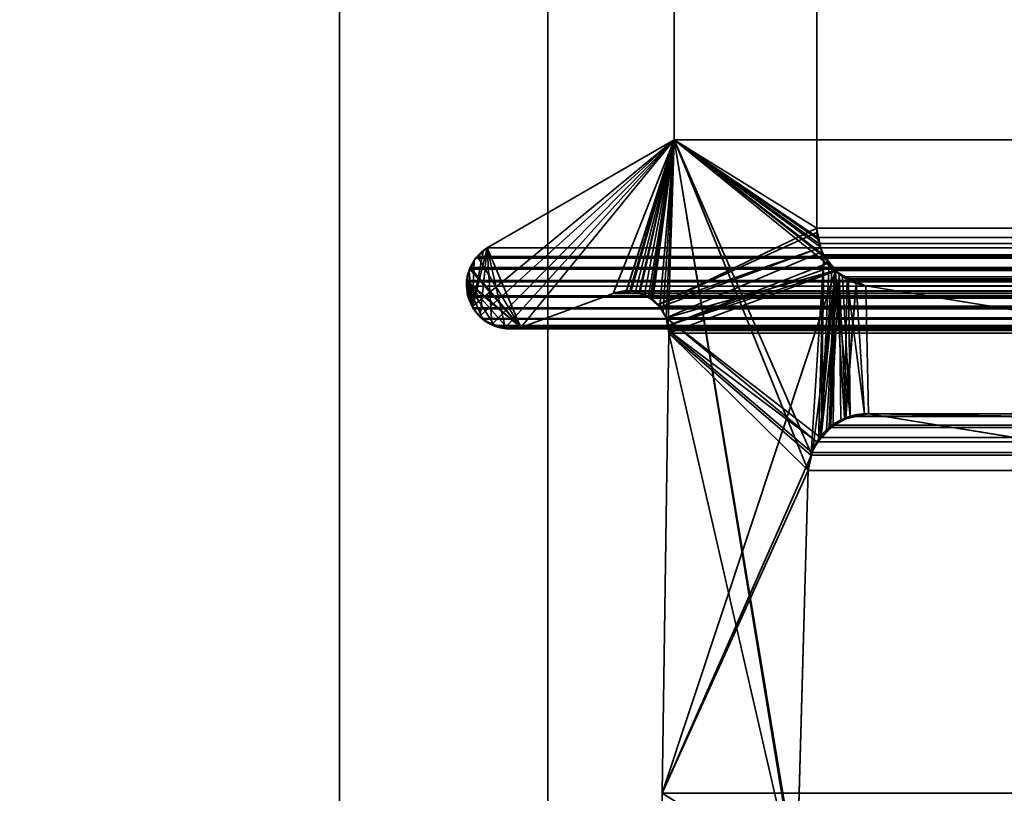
# Model space of a CAD drawing. Header units: millimetres. Extents: x -603 to 3703, y -120 to 249.
# Tile 389 of 656: x 1008.7 to 1015.79, y 2.65 to 8.22. Entities that reach past the tile are written whole.
import ezdxf

# ---------------------------------------------------------------- set-up
doc = ezdxf.new("R2010")
doc.units = ezdxf.units.MM
doc.layers.add('152', color=7, linetype='Continuous', true_color=0xffffff)

# ---------------------------------------------------------------- blocks, each defined once
blk = doc.blocks.new('UG_SURFACE_002')
at = {"layer": '152', "color": 252, "linetype": 'Continuous', "lineweight": 35}
for points in [[(2177.5, -30, 2213.0001), (2177.5, 229.8, 2213.0001), (822.5, 229.8, 2213.0001), (822.5, -30, 2213.0001)], [(972.5, -30, 2063), (972.5, 229.8, 2063), (2027.4999, 229.8, 2063), (2027.4999, -30, 2063)]]:
    blk.add_3dface(points, dxfattribs=at)
blk = doc.blocks.new('UG_SURFACE_147')
at = {"layer": '152', "color": 7, "linetype": 'Continuous', "lineweight": 35}
for points in [[(1014.4385, 11.8663, -7), (1014.4385, 6.7187, -7), (1013.4112, 7.3541, -7), (1013.4112, 11.6334, -7)], [(1014.4385, 6.7187, 2019.0616), (1014.4385, 11.8663, 2019.0616), (1013.4112, 11.6334, 2020.0887), (1013.4112, 7.3541, 2020.0887)], [(1014.4385, 6.7187, -7), (1014.4385, 11.8663, -7), (1014.4385, 11.8663, 2019.0616), (1014.4385, 6.7187, 2019.0616)], [(1013.4112, 7.3541, 2020.0887), (1013.4112, 11.6334, 2020.0887), (1013.4112, 11.6334, -7), (1013.4112, 7.3541, -7)], [(1011.9569, 6.1528, 2021.543), (1013.4112, 7.3541, 2020.0887), (1012.0647, 6.5775, 2021.4353), (1012.0343, 6.5488, 2021.4658)], [(1013.4112, 7.3541, 2020.0887), (1011.9569, 6.1528, 2021.543), (1011.9623, 6.1404, 2021.5378), (1012.014, 6.0866, 2021.486)], [(1013.4112, 7.3541, 2020.0887), (1012.014, 6.0866, 2021.486), (1012.0521, 6.0471, 2021.4479), (1012.0962, 6.0239, 2021.4038)], [(1012.0647, 6.5775, 2021.4353), (1013.4112, 7.3541, 2020.0887), (1013.4112, 7.3541, -7), (1012.0647, 6.5775, -7)], [(1012.0647, 6.5775, -7), (1013.4112, 7.3541, -7), (1012.9709, 6.2483, -7), (1012.3068, 6.0016, -7)], [(1013.4112, 7.3541, 2020.0887), (1012.0962, 6.0239, 2021.4038), (1012.1167, 6.0132, 2021.3833), (1012.1973, 6.0054, 2021.3027)], [(1013.4112, 7.3541, 2020.0887), (1012.1973, 6.0054, 2021.3027), (1012.285, 5.9969, 2021.215), (1012.3068, 6.0016, 2021.1933)], [(1012.3068, 6.0016, 2021.1933), (1012.9709, 6.2483, 2020.529), (1013.4112, 7.3541, 2020.0887)], [(1013.0658, 6.2625, -7), (1012.9709, 6.2483, -7), (1013.4112, 7.3541, -7)], [(1013.4112, 7.3541, 2020.0887), (1012.9709, 6.2483, 2020.529), (1013.0656, 6.2561, 2020.4344)], [(1013.0656, 6.2561, 2020.4344), (1013.1314, 6.2615, 2020.3686), (1013.4112, 7.3541, 2020.0887)], [(1013.4112, 7.3541, -7), (1013.0924, 6.2665, -7), (1013.0658, 6.2625, -7)], [(1013.1629, 6.2488, -7), (1013.0924, 6.2665, -7), (1013.4112, 7.3541, -7)], [(1013.4112, 7.3541, 2020.0887), (1013.1314, 6.2615, 2020.3686), (1013.1625, 6.2472, 2020.3376)], [(1013.1625, 6.2472, 2020.3376), (1013.25, 6.2071, 2020.2501), (1013.4112, 7.3541, 2020.0887)], [(1013.4112, 7.3541, -7), (1013.1983, 6.2399, -7), (1013.1629, 6.2488, -7)], [(1013.2468, 6.2043, -7), (1013.1983, 6.2399, -7), (1013.4112, 7.3541, -7)], [(1013.4112, 7.3541, -7), (1014.4385, 6.7187, -7), (1013.2962, 6.1678, -7), (1013.2468, 6.2043, -7)], [(1013.25, 6.2071, 2020.2501), (1013.2583, 6.2033, 2020.2415), (1013.4112, 7.3541, 2020.0887)], [(1013.4112, 7.3541, 2020.0887), (1013.2583, 6.2033, 2020.2415), (1013.3085, 6.1456, 2020.1914)], [(1013.3085, 6.1456, 2020.1914), (1013.3319, 6.1188, 2020.1681), (1013.4112, 7.3541, 2020.0887)], [(1013.4112, 7.3541, 2020.0887), (1013.3319, 6.1188, 2020.1681), (1013.3535, 6.0731, 2020.1464)], [(1013.3535, 6.0731, 2020.1464), (1013.3679, 6.0177, 2020.1321), (1013.4112, 7.3541, 2020.0887)], [(1014.3118, 1.8784, 2019.1882), (1013.4112, 7.3541, 2020.0887), (1013.3679, 6.0177, 2020.1321), (1013.3716, 5.9608, 2020.1285)], [(1013.4112, 7.3541, 2020.0887), (1014.4463, 6.638, 2019.0537), (1014.4414, 6.6882, 2019.0587), (1014.4385, 6.7187, 2019.0616)], [(1013.4112, 7.3541, 2020.0887), (1014.3995, 5.0942, 2019.1004), (1014.49, 6.5167, 2019.0098), (1014.4665, 6.5817, 2019.0334)], [(1013.4112, 7.3541, 2020.0887), (1014.2989, 1.9593, 2019.201), (1014.2951, 2.0412, 2019.2049)], [(1014.4665, 6.5817, 2019.0334), (1014.4463, 6.638, 2019.0537), (1013.4112, 7.3541, 2020.0887)], [(1013.4112, 7.3541, 2020.0887), (1014.3118, 1.8784, 2019.1882), (1014.2989, 1.9593, 2019.201)], [(1014.2951, 2.0412, 2019.2049), (1014.3776, 4.9715, 2019.1224), (1013.4112, 7.3541, 2020.0887)], [(1014.3776, 4.9715, 2019.1224), (1014.3987, 5.0895, 2019.1014), (1014.3995, 5.0942, 2019.1004), (1013.4112, 7.3541, 2020.0887)], [(1013.2962, 6.1678, -7), (1014.4385, 6.7187, -7), (1014.4447, 6.689, -7)], [(1014.4447, 6.689, -7), (1014.4677, 6.5798, -7), (1013.2962, 6.1678, -7)], [(1014.4385, 6.7187, -7), (1014.4385, 6.7187, 2019.0616), (1014.4414, 6.6882, 2019.0587)], [(1014.4414, 6.6882, 2019.0587), (1014.4447, 6.689, -7), (1014.4385, 6.7187, -7)], [(1014.4447, 6.689, -7), (1014.4414, 6.6882, 2019.0587), (1014.4463, 6.638, 2019.0537)], [(1014.4447, 6.689, -7), (1014.4463, 6.638, 2019.0537), (1014.4665, 6.5817, 2019.0334)], [(1014.4665, 6.5817, 2019.0334), (1014.4677, 6.5798, -7), (1014.4447, 6.689, -7)], [(1012.0357, 6.55, -7), (1011.9611, 6.1543, -7), (1011.9349, 6.4049, -7), (1011.9691, 6.4856, -7)], [(1011.9569, 6.1528, 2021.543), (1012.0343, 6.5488, 2021.4658), (1011.9706, 6.4886, 2021.5294), (1011.9691, 6.4854, 2021.5309)], [(1012.0647, 6.5775, -7), (1012.0143, 6.0843, -7), (1011.9809, 6.1139, -7), (1011.9611, 6.1543, -7)], [(1012.0357, 6.55, -7), (1012.0647, 6.5775, -7), (1011.9611, 6.1543, -7)], [(1011.9691, 6.4856, -7), (1011.97, 6.4877, -7), (1012.0357, 6.55, -7)], [(1012.0343, 6.5488, 2021.4658), (1012.0357, 6.55, -7), (1011.97, 6.4877, -7)], [(1011.97, 6.4877, -7), (1011.9706, 6.4886, 2021.5294), (1012.0343, 6.5488, 2021.4658)], [(1012.0974, 6.0268, -7), (1012.0674, 6.0372, -7), (1012.0143, 6.0843, -7), (1012.0647, 6.5775, -7)], [(1012.0357, 6.55, -7), (1012.0343, 6.5488, 2021.4658), (1012.0647, 6.5775, 2021.4353)], [(1012.0647, 6.5775, 2021.4353), (1012.0647, 6.5775, -7), (1012.0357, 6.55, -7)], [(1012.0647, 6.5775, -7), (1012.1965, 5.995, -7), (1012.1896, 5.9946, -7), (1012.0974, 6.0268, -7)], [(1012.3068, 6.0016, -7), (1012.1965, 5.995, -7), (1012.0647, 6.5775, -7)], [(1013.308, 6.1482, -7), (1013.2962, 6.1678, -7), (1014.4677, 6.5798, -7)], [(1014.4677, 6.5798, -7), (1014.4743, 6.5488, -7), (1013.3535, 6.0731, -7), (1013.308, 6.1482, -7)], [(1013.3679, 6.0177, -7), (1013.3535, 6.0731, -7), (1014.4743, 6.5488, -7), (1014.5297, 6.471, -7)], [(1014.4743, 6.5488, -7), (1014.4665, 6.5817, 2019.0334), (1014.49, 6.5167, 2019.0098)], [(1014.4743, 6.5488, -7), (1014.4677, 6.5798, -7), (1014.4665, 6.5817, 2019.0334)], [(1014.4743, 6.5488, -7), (1014.49, 6.5167, 2019.0098), (1014.527, 6.4733, 2018.9731)], [(1014.527, 6.4733, 2018.9731), (1014.5297, 6.471, -7), (1014.4743, 6.5488, -7)], [(1011.9349, 6.4049, -7), (1011.9321, 6.405, 2021.5678), (1011.9691, 6.4854, 2021.5309)], [(1011.9691, 6.4854, 2021.5309), (1011.9321, 6.405, 2021.5678), (1011.9569, 6.1528, 2021.543)], [(1011.9691, 6.4854, 2021.5309), (1011.9691, 6.4856, -7), (1011.9349, 6.4049, -7)], [(1011.9691, 6.4856, -7), (1011.9691, 6.4854, 2021.5309), (1011.9706, 6.4886, 2021.5294)], [(1011.9706, 6.4886, 2021.5294), (1011.97, 6.4877, -7), (1011.9691, 6.4856, -7)], [(1014.5297, 6.471, -7), (1014.5499, 6.4428, -7), (1013.3679, 6.0177, -7)], [(1014.49, 6.5167, 2019.0098), (1014.3995, 5.0942, 2019.1004), (1014.451, 5.1885, 2019.0489)], [(1014.451, 5.1885, 2019.0489), (1014.4695, 5.2222, 2019.0306), (1014.49, 6.5167, 2019.0098)], [(1014.527, 6.4733, 2018.9731), (1014.49, 6.5167, 2019.0098), (1014.4695, 5.2222, 2019.0306)], [(1014.4695, 5.2222, 2019.0306), (1014.5493, 6.447, 2018.9507), (1014.527, 6.4733, 2018.9731)], [(1014.5297, 6.471, -7), (1014.527, 6.4733, 2018.9731), (1014.5493, 6.447, 2018.9507)], [(1014.5493, 6.447, 2018.9507), (1014.5499, 6.4428, -7), (1014.5297, 6.471, -7)], [(1011.9569, 6.1528, 2021.543), (1011.9321, 6.405, 2021.5678), (1011.9243, 6.388, 2021.5757), (1011.9168, 6.3218, 2021.5833)], [(1011.9202, 6.3223, -7), (1011.9168, 6.3218, 2021.5833), (1011.9243, 6.388, 2021.5757)], [(1011.9202, 6.3223, -7), (1011.9203, 6.3707, -7), (1011.9349, 6.4049, -7), (1011.9611, 6.1543, -7)], [(1011.9243, 6.388, 2021.5757), (1011.9203, 6.3707, -7), (1011.9202, 6.3223, -7)], [(1011.9203, 6.3707, -7), (1011.9243, 6.388, 2021.5757), (1011.9321, 6.405, 2021.5678)], [(1011.9321, 6.405, 2021.5678), (1011.9349, 6.4049, -7), (1011.9203, 6.3707, -7)], [(1013.325, 2.6459, -7), (1014.5733, 6.4097, -7), (1014.4109, 5.1239, -7), (1014.4031, 5.0887, -7)], [(1014.5733, 6.4097, -7), (1013.325, 2.6459, -7), (1013.3716, 5.9608, -7)], [(1014.5499, 6.4428, -7), (1014.5733, 6.4097, -7), (1013.3679, 6.0177, -7)], [(1013.3716, 5.9608, -7), (1013.3679, 6.0177, -7), (1014.5733, 6.4097, -7)], [(1014.4548, 5.1872, -7), (1014.4109, 5.1239, -7), (1014.5733, 6.4097, -7)], [(1014.5733, 6.4097, -7), (1014.5096, 5.2657, -7), (1014.4548, 5.1872, -7)], [(1014.4695, 5.2222, 2019.0306), (1014.6012, 6.386, 2018.8987), (1014.5493, 6.447, 2018.9507)], [(1014.6012, 6.386, 2018.8987), (1014.4695, 5.2222, 2019.0306), (1014.538, 5.2773, 2018.9619)], [(1014.5366, 5.2832, -7), (1014.5096, 5.2657, -7), (1014.5733, 6.4097, -7)], [(1014.5733, 6.4097, -7), (1014.639, 5.3495, -7), (1014.5366, 5.2832, -7)], [(1014.538, 5.2773, 2018.9619), (1014.6133, 5.3379, 2018.8868), (1014.6012, 6.386, 2018.8987)], [(1014.5499, 6.4428, -7), (1014.5493, 6.447, 2018.9507), (1014.6012, 6.386, 2018.8987)], [(1014.6012, 6.386, 2018.8987), (1014.5733, 6.4097, -7), (1014.5499, 6.4428, -7)], [(1014.639, 5.3495, -7), (1014.5733, 6.4097, -7), (1014.657, 6.3596, -7)], [(1014.5733, 6.4097, -7), (1014.6012, 6.386, 2018.8987), (1014.6548, 6.3626, 2018.8453)], [(1014.6548, 6.3626, 2018.8453), (1014.657, 6.3596, -7), (1014.5733, 6.4097, -7)], [(1014.6012, 6.386, 2018.8987), (1014.6133, 5.3379, 2018.8868), (1014.6483, 5.3455, 2018.8518)], [(1014.6483, 5.3455, 2018.8518), (1014.7823, 5.3748, 2018.7178), (1014.6548, 6.3626, 2018.8453), (1014.6012, 6.386, 2018.8987)], [(1011.9234, 6.2316, 2021.5766), (1011.9141, 6.2992, 2021.5857), (1011.9202, 6.3223, -7)], [(1011.9141, 6.2992, 2021.5857), (1011.9168, 6.3218, 2021.5833), (1011.9202, 6.3223, -7)], [(1011.9168, 6.3218, 2021.5833), (1011.9141, 6.2992, 2021.5857), (1011.9234, 6.2316, 2021.5766), (1011.9569, 6.1528, 2021.543)], [(1011.9202, 6.3223, -7), (1011.92, 6.2475, -7), (1011.9234, 6.2316, 2021.5766)], [(1011.9611, 6.1543, -7), (1011.9234, 6.2316, -7), (1011.92, 6.2475, -7), (1011.9202, 6.3223, -7)], [(1014.657, 6.3596, -7), (1014.7237, 6.3197, -7), (1014.639, 5.3495, -7)], [(1014.6478, 5.3511, -7), (1014.639, 5.3495, -7), (1014.7237, 6.3197, -7)], [(1014.7825, 5.3758, -7), (1014.6478, 5.3511, -7), (1014.7237, 6.3197, -7)], [(1014.7823, 5.3748, 2018.7178), (1014.8108, 5.381, 2018.6892), (1014.7921, 6.3024, 2018.708), (1014.6548, 6.3626, 2018.8453)], [(1014.657, 6.3596, -7), (1014.6548, 6.3626, 2018.8453), (1014.7921, 6.3024, 2018.708)], [(1014.7921, 6.3024, 2018.708), (1014.7237, 6.3197, -7), (1014.657, 6.3596, -7)], [(1014.7237, 6.3197, -7), (1014.7921, 6.3024, -7), (1014.8108, 5.381, -7), (1014.7825, 5.3758, -7)], [(1014.7921, 6.3024, 2018.708), (1014.7921, 6.3024, -7), (1014.7237, 6.3197, -7)], [(1011.92, 6.2475, -7), (1011.9234, 6.2316, -7), (1011.9234, 6.2316, 2021.5766)], [(1012.9709, 6.2483, 2020.529), (1012.3068, 6.0016, 2021.1933), (1012.3068, 6.0016, -7), (1012.9709, 6.2483, -7)], [(1012.9709, 6.2483, -7), (1013.0658, 6.2625, -7), (1013.0656, 6.2561, 2020.4344)], [(1013.0656, 6.2561, 2020.4344), (1012.9709, 6.2483, 2020.529), (1012.9709, 6.2483, -7)], [(1013.1314, 6.2615, 2020.3686), (1013.0656, 6.2561, 2020.4344), (1013.0658, 6.2625, -7)], [(1013.1314, 6.2615, 2020.3686), (1013.0658, 6.2625, -7), (1013.0924, 6.2665, -7)], [(1013.0924, 6.2665, -7), (1013.1629, 6.2488, -7), (1013.1625, 6.2472, 2020.3376)], [(1013.1625, 6.2472, 2020.3376), (1013.1314, 6.2615, 2020.3686), (1013.0924, 6.2665, -7)], [(1013.1625, 6.2472, 2020.3376), (1013.1629, 6.2488, -7), (1013.1983, 6.2399, -7)], [(1013.25, 6.2071, 2020.2501), (1013.1625, 6.2472, 2020.3376), (1013.1983, 6.2399, -7)], [(1023.9148, 3.8982, -7), (1014.8108, 5.381, -7), (1014.7921, 6.3024, -7), (1021.0108, 5.2872, -7)], [(1021.0108, 5.2872, 2012.4891), (1014.7921, 6.3024, 2018.708), (1014.8108, 5.381, 2018.6892)], [(1021.0108, 5.2872, -7), (1014.7921, 6.3024, -7), (1014.7921, 6.3024, 2018.708), (1021.0108, 5.2872, 2012.4891)], [(1011.9234, 6.2316, -7), (1011.9611, 6.1543, -7), (1011.9569, 6.1528, 2021.543)], [(1011.9569, 6.1528, 2021.543), (1011.9234, 6.2316, 2021.5766), (1011.9234, 6.2316, -7)], [(1013.1983, 6.2399, -7), (1013.2468, 6.2043, -7), (1013.25, 6.2071, 2020.2501)], [(1013.2583, 6.2033, 2020.2415), (1013.25, 6.2071, 2020.2501), (1013.2468, 6.2043, -7)], [(1013.2468, 6.2043, -7), (1013.2962, 6.1678, -7), (1013.3085, 6.1456, 2020.1914)], [(1013.3085, 6.1456, 2020.1914), (1013.2583, 6.2033, 2020.2415), (1013.2468, 6.2043, -7)], [(1011.9623, 6.1404, 2021.5378), (1011.9569, 6.1528, 2021.543), (1011.9611, 6.1543, -7)], [(1011.9611, 6.1543, -7), (1011.9809, 6.1139, -7), (1011.9623, 6.1404, 2021.5378)], [(1012.014, 6.0866, 2021.486), (1011.9623, 6.1404, 2021.5378), (1011.9809, 6.1139, -7)], [(1011.9809, 6.1139, -7), (1012.0143, 6.0843, -7), (1012.014, 6.0866, 2021.486)], [(1013.2962, 6.1678, -7), (1013.308, 6.1482, -7), (1013.3085, 6.1456, 2020.1914)], [(1013.308, 6.1482, -7), (1013.3535, 6.0731, -7), (1013.3535, 6.0731, 2020.1464)], [(1013.3535, 6.0731, 2020.1464), (1013.3319, 6.1188, 2020.1681), (1013.308, 6.1482, -7)], [(1013.3319, 6.1188, 2020.1681), (1013.3085, 6.1456, 2020.1914), (1013.308, 6.1482, -7)], [(1012.0521, 6.0471, 2021.4479), (1012.014, 6.0866, 2021.486), (1012.0143, 6.0843, -7)], [(1012.0143, 6.0843, -7), (1012.0674, 6.0372, -7), (1012.0521, 6.0471, 2021.4479)], [(1012.0962, 6.0239, 2021.4038), (1012.0521, 6.0471, 2021.4479), (1012.0674, 6.0372, -7)], [(1012.0674, 6.0372, -7), (1012.0974, 6.0268, -7), (1012.0962, 6.0239, 2021.4038)], [(1013.3535, 6.0731, -7), (1013.3679, 6.0177, -7), (1013.3716, 5.9608, 2020.1285)], [(1013.3716, 5.9608, 2020.1285), (1013.3679, 6.0177, 2020.1321), (1013.3535, 6.0731, -7)], [(1013.3679, 6.0177, 2020.1321), (1013.3535, 6.0731, 2020.1464), (1013.3535, 6.0731, -7)], [(1012.1167, 6.0132, 2021.3833), (1012.0962, 6.0239, 2021.4038), (1012.0974, 6.0268, -7)], [(1012.0974, 6.0268, -7), (1012.1896, 5.9946, -7), (1012.1973, 6.0054, 2021.3027)], [(1012.1973, 6.0054, 2021.3027), (1012.1167, 6.0132, 2021.3833), (1012.0974, 6.0268, -7)], [(1012.1896, 5.9946, -7), (1012.1965, 5.995, -7), (1012.1973, 6.0054, 2021.3027)], [(1012.285, 5.9969, 2021.215), (1012.1973, 6.0054, 2021.3027), (1012.1965, 5.995, -7)], [(1012.1965, 5.995, -7), (1012.3068, 6.0016, -7), (1012.3068, 6.0016, 2021.1933)], [(1012.3068, 6.0016, 2021.1933), (1012.285, 5.9969, 2021.215), (1012.1965, 5.995, -7)], [(1013.325, 2.6459, 2020.175), (1013.3716, 5.9608, 2020.1285), (1013.3716, 5.9608, -7), (1013.325, 2.6459, -7)], [(1013.3716, 5.9608, 2020.1285), (1013.325, 2.6459, 2020.175), (1013.3259, 2.4847, 2020.174), (1014.3118, 1.8784, 2019.1882)], [(1013.3679, 6.0177, -7), (1013.3716, 5.9608, -7), (1013.3716, 5.9608, 2020.1285)], [(1014.5366, 5.2832, -7), (1014.639, 5.3495, -7), (1014.6483, 5.3455, 2018.8518)], [(1014.6483, 5.3455, 2018.8518), (1014.6133, 5.3379, 2018.8868), (1014.5366, 5.2832, -7)], [(1014.6133, 5.3379, 2018.8868), (1014.538, 5.2773, 2018.9619), (1014.5366, 5.2832, -7)], [(1014.639, 5.3495, -7), (1014.6478, 5.3511, -7), (1014.6483, 5.3455, 2018.8518)], [(1014.6478, 5.3511, -7), (1014.7825, 5.3758, -7), (1014.7823, 5.3748, 2018.7178)], [(1014.7823, 5.3748, 2018.7178), (1014.6483, 5.3455, 2018.8518), (1014.6478, 5.3511, -7)], [(1014.8108, 5.381, 2018.6892), (1014.7823, 5.3748, 2018.7178), (1014.7825, 5.3758, -7)], [(1014.7825, 5.3758, -7), (1014.8108, 5.381, -7), (1014.8108, 5.381, 2018.6892)], [(1014.8108, 5.381, 2018.6892), (1023.9148, 3.8982, 2009.5851), (1021.0447, 5.2832, 2012.4552), (1021.0108, 5.2872, 2012.4891)], [(1014.8108, 5.381, -7), (1023.9148, 3.8982, -7), (1023.9148, 3.8982, 2009.5851), (1014.8108, 5.381, 2018.6892)], [(1014.4548, 5.1872, -7), (1014.5096, 5.2657, -7), (1014.538, 5.2773, 2018.9619)], [(1014.538, 5.2773, 2018.9619), (1014.4695, 5.2222, 2019.0306), (1014.4548, 5.1872, -7)], [(1014.5096, 5.2657, -7), (1014.5366, 5.2832, -7), (1014.538, 5.2773, 2018.9619)], [(1014.451, 5.1885, 2019.0489), (1014.3995, 5.0942, 2019.1004), (1014.4109, 5.1239, -7)], [(1014.4109, 5.1239, -7), (1014.4548, 5.1872, -7), (1014.451, 5.1885, 2019.0489)], [(1014.4695, 5.2222, 2019.0306), (1014.451, 5.1885, 2019.0489), (1014.4548, 5.1872, -7)], [(1014.4031, 5.0887, -7), (1014.4109, 5.1239, -7), (1014.3995, 5.0942, 2019.1004)], [(1014.4031, 5.0887, -7), (1014.3776, 4.9715, -7), (1013.325, 2.6459, -7)], [(1014.3776, 4.9715, -7), (1014.4031, 5.0887, -7), (1014.3987, 5.0895, 2019.1014)], [(1014.3987, 5.0895, 2019.1014), (1014.3776, 4.9715, 2019.1224), (1014.3776, 4.9715, -7)], [(1014.3995, 5.0942, 2019.1004), (1014.3987, 5.0895, 2019.1014), (1014.4031, 5.0887, -7)], [(1014.3776, 4.9715, -7), (1014.2951, 2.0412, -7), (1013.3256, 2.4846, -7), (1013.325, 2.6459, -7)], [(1014.2951, 2.0412, -7), (1014.3776, 4.9715, -7), (1014.3776, 4.9715, 2019.1224), (1014.2951, 2.0412, 2019.2049)]]:
    blk.add_3dface(points, dxfattribs=at)
blk = doc.blocks.new('UG_SURFACE_148')
at = {"layer": '152', "color": 7, "linetype": 'Continuous', "lineweight": 35}
for points in [[(1013.4112, 7.3541, 2020.0887), (1013.4112, 11.6334, 2020.0887), (1014.4385, 11.8663, 2019.0616), (1014.4385, 6.7187, 2019.0616)], [(1014.4385, 6.7187, 2019.0616), (1014.4385, 11.8663, 2019.0616), (1985.5615, 11.8663, 2019.0616), (1985.5615, 6.7187, 2019.0616)], [(1986.5888, 7.3541, 2020.0887), (1986.5888, 11.6334, 2020.0887), (1013.4112, 11.6334, 2020.0887), (1013.4112, 7.3541, 2020.0887)], [(1012.0647, 6.5775, 2021.4353), (1013.4112, 7.3541, 2020.0887), (1012.9709, 6.2483, 2020.529), (1012.3068, 6.0016, 2021.1933)], [(1987.9353, 6.5775, 2021.4353), (1986.5888, 7.3541, 2020.0887), (1013.4112, 7.3541, 2020.0887), (1012.0647, 6.5775, 2021.4353)], [(1013.0657, 6.2609, 2020.4341), (1012.9709, 6.2483, 2020.529), (1013.4112, 7.3541, 2020.0887)], [(1013.4112, 7.3541, 2020.0887), (1013.1023, 6.2657, 2020.3977), (1013.0657, 6.2609, 2020.4341)], [(1013.1569, 6.2479, 2020.3431), (1013.1023, 6.2657, 2020.3977), (1013.4112, 7.3541, 2020.0887)], [(1013.4112, 7.3541, 2020.0887), (1013.2265, 6.2251, 2020.2734), (1013.1569, 6.2479, 2020.3431)], [(1013.2396, 6.2137, 2020.2603), (1013.2265, 6.2251, 2020.2734), (1013.4112, 7.3541, 2020.0887)], [(1013.4112, 7.3541, 2020.0887), (1013.3069, 6.1552, 2020.1931), (1013.3065, 6.1556, 2020.1936), (1013.2396, 6.2137, 2020.2603)], [(1013.4112, 7.3541, 2020.0887), (1014.5705, 6.4125, 2018.9295), (1013.3535, 6.0731, 2020.1464), (1013.3069, 6.1552, 2020.1931)], [(1013.4112, 7.3541, 2020.0887), (1014.4531, 6.6087, 2019.047), (1014.4871, 6.5255, 2019.0129)], [(1013.4112, 7.3541, 2020.0887), (1014.4385, 6.7187, 2019.0616), (1014.4473, 6.6515, 2019.0525)], [(1014.4871, 6.5255, 2019.0129), (1014.4925, 6.5122, 2019.0074), (1013.4112, 7.3541, 2020.0887)], [(1014.4473, 6.6515, 2019.0525), (1014.4531, 6.6087, 2019.047), (1013.4112, 7.3541, 2020.0887)], [(1014.4925, 6.5122, 2019.0074), (1014.5636, 6.4213, 2018.9364), (1014.5705, 6.4125, 2018.9295), (1013.4112, 7.3541, 2020.0887)], [(1014.4385, 6.7187, 2019.0616), (1985.5565, 6.6534, 2019.0566), (1985.5556, 6.6507, 2019.0556)], [(1014.4385, 6.7187, 2019.0616), (1985.5615, 6.7187, 2019.0616), (1985.5565, 6.6534, 2019.0566)], [(1985.5556, 6.6507, 2019.0556), (1014.4473, 6.6515, 2019.0525), (1014.4385, 6.7187, 2019.0616)], [(1014.4473, 6.6515, 2019.0525), (1985.5556, 6.6507, 2019.0556), (1985.527, 6.5518, 2019.027)], [(1014.4531, 6.6087, 2019.047), (1014.4473, 6.6515, 2019.0525), (1985.527, 6.5518, 2019.027)], [(1014.4531, 6.6087, 2019.047), (1985.527, 6.5518, 2019.027), (1985.512, 6.5272, 2019.012)], [(1985.512, 6.5272, 2019.012), (1014.4871, 6.5255, 2019.0129), (1014.4531, 6.6087, 2019.047)], [(1012.3068, 6.0016, 2021.1933), (1011.9947, 6.5146, 2021.5054), (1012.0647, 6.5775, 2021.4353)], [(1012.0647, 6.5775, 2021.4353), (1011.9947, 6.5146, 2021.5054), (1988.0043, 6.5123, 2021.5044)], [(1988.0043, 6.5123, 2021.5044), (1987.9353, 6.5775, 2021.4353), (1012.0647, 6.5775, 2021.4353)], [(1014.4925, 6.5122, 2019.0074), (1014.4871, 6.5255, 2019.0129), (1985.512, 6.5272, 2019.012)], [(1014.4925, 6.5122, 2019.0074), (1985.512, 6.5272, 2019.012), (1985.4639, 6.449, 2018.9638)], [(1011.9424, 6.4347, 2021.5576), (1011.9799, 6.5013, 2021.5201), (1011.9947, 6.5146, 2021.5054), (1012.3068, 6.0016, 2021.1933)], [(1011.9799, 6.5013, 2021.5201), (1011.9424, 6.4347, 2021.5576), (1988.0571, 6.4344, 2021.5571)], [(1011.9947, 6.5146, 2021.5054), (1011.9799, 6.5013, 2021.5201), (1988.0294, 6.4886, 2021.5294)], [(1011.9799, 6.5013, 2021.5201), (1988.0571, 6.4344, 2021.5571), (1988.0294, 6.4886, 2021.5294)], [(1988.0294, 6.4886, 2021.5294), (1988.0043, 6.5123, 2021.5044), (1011.9947, 6.5146, 2021.5054)], [(1014.4925, 6.5122, 2019.0074), (1985.4639, 6.449, 2018.9638), (1985.4354, 6.4249, 2018.9354)], [(1985.4354, 6.4249, 2018.9354), (1014.5636, 6.4213, 2018.9364), (1014.4925, 6.5122, 2019.0074)], [(1011.9158, 6.3416, 2021.5843), (1011.9354, 6.4222, 2021.5647), (1011.9365, 6.4244, 2021.5633), (1012.3068, 6.0016, 2021.1933)], [(1011.9354, 6.4222, 2021.5647), (1011.9158, 6.3416, 2021.5843), (1988.084, 6.331, 2021.584)], [(1011.9365, 6.4244, 2021.5633), (1011.9354, 6.4222, 2021.5647), (1988.068, 6.4131, 2021.5681)], [(1011.9354, 6.4222, 2021.5647), (1988.084, 6.331, 2021.584), (1988.068, 6.4131, 2021.5681)], [(1012.3068, 6.0016, 2021.1933), (1011.9365, 6.4244, 2021.5633), (1011.9424, 6.4347, 2021.5576)], [(1011.9424, 6.4347, 2021.5576), (1011.9365, 6.4244, 2021.5633), (1988.0626, 6.4236, 2021.5626)], [(1988.068, 6.4131, 2021.5681), (1988.0626, 6.4236, 2021.5626), (1011.9365, 6.4244, 2021.5633)], [(1988.0626, 6.4236, 2021.5626), (1988.0571, 6.4344, 2021.5571), (1011.9424, 6.4347, 2021.5576)], [(1013.3535, 6.0731, 2020.1464), (1014.5705, 6.4125, 2018.9295), (1014.528, 5.2822, 2018.9719), (1014.4651, 5.2089, 2019.0349)], [(1014.5571, 5.2979, 2018.9428), (1014.528, 5.2822, 2018.9719), (1014.5705, 6.4125, 2018.9295)], [(1014.5705, 6.4125, 2018.9295), (1014.6782, 5.3634, 2018.8217), (1014.6747, 5.3615, 2018.8253), (1014.5571, 5.2979, 2018.9428)], [(1014.5705, 6.4125, 2018.9295), (1014.5636, 6.4213, 2018.9364), (1985.4354, 6.4249, 2018.9354)], [(1014.625, 6.3688, 2018.8751), (1014.5705, 6.4125, 2018.9295), (1985.4354, 6.4249, 2018.9354)], [(1014.6782, 5.3634, 2018.8217), (1014.5705, 6.4125, 2018.9295), (1014.625, 6.3688, 2018.8751)], [(1014.625, 6.3688, 2018.8751), (1985.4354, 6.4249, 2018.9354), (1985.3528, 6.3547, 2018.8527)], [(1011.9276, 6.2218, 2021.5724), (1011.9234, 6.2316, 2021.5766), (1011.9141, 6.3011, 2021.5859), (1011.9154, 6.3315, 2021.5845)], [(1988.084, 6.331, 2021.584), (1011.9154, 6.3315, 2021.5845), (1011.9141, 6.3011, 2021.5859)], [(1988.084, 6.331, 2021.584), (1011.9141, 6.3011, 2021.5859), (1011.9234, 6.2316, 2021.5766)], [(1012.3068, 6.0016, 2021.1933), (1011.9154, 6.3315, 2021.5845), (1011.9158, 6.3416, 2021.5843)], [(1011.9158, 6.3416, 2021.5843), (1011.9154, 6.3315, 2021.5845), (1988.084, 6.331, 2021.584)], [(1011.9154, 6.3315, 2021.5845), (1011.9656, 6.1377, 2021.5344), (1011.9596, 6.1447, 2021.5404), (1011.9276, 6.2218, 2021.5724)], [(1011.9154, 6.3315, 2021.5845), (1012.207, 5.999, 2021.2929), (1012.1393, 6.0054, 2021.3606), (1012.116, 6.018, 2021.384)], [(1011.9154, 6.3315, 2021.5845), (1012.0314, 6.0638, 2021.4686), (1012.0267, 6.0664, 2021.4734), (1011.9656, 6.1377, 2021.5344)], [(1011.9154, 6.3315, 2021.5845), (1012.3068, 6.0016, 2021.1933), (1012.2631, 5.9938, 2021.2369), (1012.207, 5.999, 2021.2929)], [(1012.116, 6.018, 2021.384), (1012.0314, 6.0638, 2021.4686), (1011.9154, 6.3315, 2021.5845)], [(1011.9234, 6.2316, 2021.5766), (1988.0856, 6.3226, 2021.5857), (1988.084, 6.331, 2021.584)], [(1011.9234, 6.2316, 2021.5766), (1988.0766, 6.2316, 2021.5766), (1988.0856, 6.3226, 2021.5857)], [(1014.625, 6.3688, 2018.8751), (1985.3528, 6.3547, 2018.8527), (1985.3343, 6.3481, 2018.8344)], [(1985.3343, 6.3481, 2018.8344), (1014.6664, 6.3523, 2018.8336), (1014.625, 6.3688, 2018.8751)], [(1014.6782, 5.3634, 2018.8217), (1014.625, 6.3688, 2018.8751), (1014.6664, 6.3523, 2018.8336)], [(1014.6664, 6.3523, 2018.8336), (1985.3343, 6.3481, 2018.8344), (1985.2079, 6.3024, 2018.708)], [(1985.2079, 6.3024, 2018.708), (1014.7921, 6.3024, 2018.708), (1014.6664, 6.3523, 2018.8336)], [(1014.6664, 6.3523, 2018.8336), (1014.7921, 6.3024, 2018.708), (1014.8108, 5.381, 2018.6892), (1014.6782, 5.3634, 2018.8217)], [(1987.0291, 6.2483, 2020.529), (1987.6932, 6.0016, 2021.1933), (1012.3068, 6.0016, 2021.1933), (1012.9709, 6.2483, 2020.529)], [(1012.9709, 6.2483, 2020.529), (1013.0657, 6.2609, 2020.4341), (1986.9342, 6.2604, 2020.4341)], [(1986.9342, 6.2604, 2020.4341), (1987.0291, 6.2483, 2020.529), (1012.9709, 6.2483, 2020.529)], [(1986.8951, 6.2655, 2020.395), (1013.0657, 6.2609, 2020.4341), (1013.1023, 6.2657, 2020.3977)], [(1986.8951, 6.2655, 2020.395), (1986.9342, 6.2604, 2020.4341), (1013.0657, 6.2609, 2020.4341)], [(1013.1023, 6.2657, 2020.3977), (1986.8431, 6.248, 2020.3431), (1986.8951, 6.2655, 2020.395)], [(1013.1023, 6.2657, 2020.3977), (1013.1569, 6.2479, 2020.3431), (1986.8431, 6.248, 2020.3431)], [(1986.7715, 6.2239, 2020.2715), (1986.8431, 6.248, 2020.3431), (1013.1569, 6.2479, 2020.3431)], [(1986.7715, 6.2239, 2020.2715), (1013.1569, 6.2479, 2020.3431), (1013.2265, 6.2251, 2020.2734)], [(1021.0108, 5.2872, 2012.4891), (1014.7921, 6.3024, 2018.708), (1985.2079, 6.3024, 2018.708), (1978.9892, 5.2872, 2012.4891)], [(1023.9148, 3.8982, 2009.5851), (1014.8108, 5.381, 2018.6892), (1014.7921, 6.3024, 2018.708), (1021.0108, 5.2872, 2012.4891)], [(1011.9234, 6.2316, 2021.5766), (1011.9276, 6.2218, 2021.5724), (1988.0723, 6.222, 2021.5724)], [(1988.0723, 6.222, 2021.5724), (1988.0766, 6.2316, 2021.5766), (1011.9234, 6.2316, 2021.5766)], [(1988.0723, 6.222, 2021.5724), (1011.9276, 6.2218, 2021.5724), (1011.9596, 6.1447, 2021.5404)], [(1988.0723, 6.222, 2021.5724), (1011.9596, 6.1447, 2021.5404), (1011.9656, 6.1377, 2021.5344)], [(1011.9656, 6.1377, 2021.5344), (1988.0346, 6.1368, 2021.5347), (1988.0723, 6.222, 2021.5724)], [(1013.2265, 6.2251, 2020.2734), (1986.7603, 6.214, 2020.2603), (1986.7715, 6.2239, 2020.2715)], [(1013.2265, 6.2251, 2020.2734), (1013.2396, 6.2137, 2020.2603), (1986.7603, 6.214, 2020.2603)], [(1986.7603, 6.214, 2020.2603), (1013.2396, 6.2137, 2020.2603), (1013.3065, 6.1556, 2020.1936)], [(1013.3065, 6.1556, 2020.1936), (1986.6936, 6.1552, 2020.1936), (1986.7603, 6.214, 2020.2603)], [(1988.0346, 6.1368, 2021.5347), (1011.9656, 6.1377, 2021.5344), (1012.0267, 6.0664, 2021.4734)], [(1988.0327, 6.1326, 2021.5328), (1988.0346, 6.1368, 2021.5347), (1012.0267, 6.0664, 2021.4734)], [(1988.0327, 6.1326, 2021.5328), (1012.0267, 6.0664, 2021.4734), (1012.0314, 6.0638, 2021.4686)], [(1012.0314, 6.0638, 2021.4686), (1987.9681, 6.0644, 2021.4679), (1988.0327, 6.1326, 2021.5328)], [(1986.6917, 6.1535, 2020.1917), (1013.3065, 6.1556, 2020.1936), (1013.3069, 6.1552, 2020.1931)], [(1986.6917, 6.1535, 2020.1917), (1986.6936, 6.1552, 2020.1936), (1013.3065, 6.1556, 2020.1936)], [(1013.3069, 6.1552, 2020.1931), (1986.6465, 6.0731, 2020.1464), (1986.6917, 6.1535, 2020.1917)], [(1013.3069, 6.1552, 2020.1931), (1013.3535, 6.0731, 2020.1464), (1986.6465, 6.0731, 2020.1464)], [(1987.9593, 6.0552, 2021.4593), (1987.9681, 6.0644, 2021.4679), (1012.0314, 6.0638, 2021.4686)], [(1012.0314, 6.0638, 2021.4686), (1012.116, 6.018, 2021.384), (1987.8838, 6.0204, 2021.3838)], [(1987.8838, 6.0204, 2021.3838), (1987.9593, 6.0552, 2021.4593), (1012.0314, 6.0638, 2021.4686)], [(1014.4651, 5.2089, 2019.0349), (1014.4385, 5.178, 2019.0616), (1013.3535, 6.0731, 2020.1464)], [(1013.3715, 5.9802, 2020.1285), (1013.3535, 6.0731, 2020.1464), (1014.4385, 5.178, 2019.0616)], [(1986.6327, 6.0214, 2020.1328), (1013.3535, 6.0731, 2020.1464), (1013.3715, 5.9802, 2020.1285)], [(1986.6327, 6.0214, 2020.1328), (1986.6465, 6.0731, 2020.1464), (1013.3535, 6.0731, 2020.1464)], [(1987.8838, 6.0204, 2021.3838), (1012.116, 6.018, 2021.384), (1012.1393, 6.0054, 2021.3606)], [(1987.8387, 5.9996, 2021.3387), (1987.8838, 6.0204, 2021.3838), (1012.1393, 6.0054, 2021.3606)], [(1012.1393, 6.0054, 2021.3606), (1012.207, 5.999, 2021.2929), (1987.7932, 6.0002, 2021.2932)], [(1987.7932, 6.0002, 2021.2932), (1987.8387, 5.9996, 2021.3387), (1012.1393, 6.0054, 2021.3606)], [(1012.207, 5.999, 2021.2929), (1012.2631, 5.9938, 2021.2369), (1987.6932, 6.0016, 2021.1933)], [(1987.6932, 6.0016, 2021.1933), (1987.7932, 6.0002, 2021.2932), (1012.207, 5.999, 2021.2929)], [(1012.2631, 5.9938, 2021.2369), (1012.3068, 6.0016, 2021.1933), (1987.6932, 6.0016, 2021.1933)], [(1014.3776, 4.9715, 2019.1224), (1014.2951, 2.0412, 2019.2049), (1013.325, 2.6459, 2020.175), (1013.3716, 5.9608, 2020.1285)], [(1986.675, 2.6459, 2020.175), (1986.6284, 5.9608, 2020.1285), (1013.3716, 5.9608, 2020.1285), (1013.325, 2.6459, 2020.175)], [(1013.3715, 5.9802, 2020.1285), (1986.6284, 5.9608, 2020.1285), (1986.6327, 6.0214, 2020.1328)], [(1013.3715, 5.9802, 2020.1285), (1014.4385, 5.178, 2019.0616), (1014.4042, 5.1012, 2019.0959)], [(1014.4042, 5.1012, 2019.0959), (1014.3957, 5.0824, 2019.1042), (1013.3716, 5.9608, 2020.1285), (1013.3715, 5.9802, 2020.1285)], [(1013.3715, 5.9802, 2020.1285), (1013.3716, 5.9608, 2020.1285), (1986.6284, 5.9608, 2020.1285)], [(1013.3716, 5.9608, 2020.1285), (1014.3957, 5.0824, 2019.1042), (1014.3776, 4.9715, 2019.1224)], [(1014.5571, 5.2979, 2018.9428), (1014.6747, 5.3615, 2018.8253), (1985.3245, 5.3519, 2018.8246)], [(1985.3245, 5.3519, 2018.8246), (1985.3976, 5.3323, 2018.8975), (1014.5571, 5.2979, 2018.9428)], [(1985.3976, 5.3323, 2018.8975), (1985.4419, 5.297, 2018.9419), (1014.5571, 5.2979, 2018.9428)], [(1985.2164, 5.3809, 2018.7163), (1014.6747, 5.3615, 2018.8253), (1014.6782, 5.3634, 2018.8217)], [(1985.2164, 5.3809, 2018.7163), (1985.3245, 5.3519, 2018.8246), (1014.6747, 5.3615, 2018.8253)], [(1014.6782, 5.3634, 2018.8217), (1014.8108, 5.381, 2018.6892), (1985.1892, 5.381, 2018.6892)], [(1985.1892, 5.381, 2018.6892), (1985.2164, 5.3809, 2018.7163), (1014.6782, 5.3634, 2018.8217)], [(1014.8108, 5.381, 2018.6892), (1023.9148, 3.8982, 2009.5851), (1976.0852, 3.8982, 2009.5851), (1985.1892, 5.381, 2018.6892)], [(1985.5202, 5.2345, 2019.0203), (1014.4651, 5.2089, 2019.0349), (1014.528, 5.2822, 2018.9719)], [(1985.5202, 5.2345, 2019.0203), (1014.528, 5.2822, 2018.9719), (1014.5571, 5.2979, 2018.9428)], [(1014.5571, 5.2979, 2018.9428), (1985.4419, 5.297, 2018.9419), (1985.5202, 5.2345, 2019.0203)], [(1985.5615, 5.178, 2019.0616), (1014.4385, 5.178, 2019.0616), (1014.4651, 5.2089, 2019.0349)], [(1985.5202, 5.2345, 2019.0203), (1985.5366, 5.2122, 2019.0365), (1014.4651, 5.2089, 2019.0349)], [(1014.4651, 5.2089, 2019.0349), (1985.5366, 5.2122, 2019.0365), (1985.5615, 5.178, 2019.0616)], [(1985.5615, 5.178, 2019.0616), (1014.4042, 5.1012, 2019.0959), (1014.4385, 5.178, 2019.0616)], [(1985.5615, 5.178, 2019.0616), (1985.5958, 5.1012, 2019.0959), (1014.4042, 5.1012, 2019.0959)], [(1985.6043, 5.0824, 2019.1042), (1014.3776, 4.9715, 2019.1224), (1014.3957, 5.0824, 2019.1042)], [(1985.6043, 5.0824, 2019.1042), (1985.6224, 4.9715, 2019.1224), (1014.3776, 4.9715, 2019.1224)], [(1014.3957, 5.0824, 2019.1042), (1014.4042, 5.1012, 2019.0959), (1985.5958, 5.1012, 2019.0959), (1985.6043, 5.0824, 2019.1042)], [(1014.2951, 2.0412, 2019.2049), (1014.3776, 4.9715, 2019.1224), (1985.6224, 4.9715, 2019.1224), (1985.7049, 2.0412, 2019.2049)]]:
    blk.add_3dface(points, dxfattribs=at)
blk = doc.blocks.new('UG_SURFACE_152')
at = {"layer": '152', "color": 252, "linetype": 'Continuous', "lineweight": 35}
for points in [[(1011, 62.92, 2022.5), (1011, 62.92, -7), (1011, -46.92, -7), (1011, -46.92, 2022.5)], [(1011, 62.92, 2022.5), (1011, -46.92, 2022.5), (1012.5, -46.92, 2020.9999), (1012.5, 62.92, 2020.9999)], [(1012.5, 62.92, -7), (1012.5, -46.92, -7), (1011, -46.92, -7), (1011, 62.92, -7)], [(1012.5, 62.92, 2020.9999), (1012.5, -46.92, 2020.9999), (1012.5, -46.92, -7), (1012.5, 62.92, -7)]]:
    blk.add_3dface(points, dxfattribs=at)
blk = doc.blocks.new('UG_SURFACE_153')
at = {"layer": '152', "color": 252, "linetype": 'Continuous', "lineweight": 35}
for points in [[(1011, 62.92, 2022.5), (1011, 62.92, -7), (1011, -46.92, -7), (1011, -46.92, 2022.5)], [(1011, 62.92, 2022.5), (1011, -46.92, 2022.5), (1012.5, -46.92, 2020.9999), (1012.5, 62.92, 2020.9999)], [(1012.5, 62.92, -7), (1012.5, -46.92, -7), (1011, -46.92, -7), (1011, 62.92, -7)], [(1012.5, 62.92, 2020.9999), (1012.5, -46.92, 2020.9999), (1012.5, -46.92, -7), (1012.5, 62.92, -7)]]:
    blk.add_3dface(points, dxfattribs=at)
blk = doc.blocks.new('UG_SURFACE_154')
at = {"layer": '152', "color": 252, "linetype": 'Continuous', "lineweight": 35}
for points in [[(1011, -46.92, 2022.5), (1989, -46.92, 2022.5), (1989, 62.92, 2022.5), (1011, 62.92, 2022.5)], [(1012.5, 62.92, 2020.9999), (1012.5, -46.92, 2020.9999), (1011, -46.92, 2022.5), (1011, 62.92, 2022.5)], [(1012.5, -46.92, 2020.9999), (1012.5, 62.92, 2020.9999), (1987.5, 62.92, 2020.9999), (1987.5, -46.92, 2020.9999)]]:
    blk.add_3dface(points, dxfattribs=at)

msp = doc.modelspace()

# ---------------------------------------------------------------- linework, layer by layer
at = {"layer": '152', "color": 252, "linetype": 'Continuous', "lineweight": -3, "true_color": 0x939598}
for p, q in [((1011, -46.92, 2022.5), (1011, 62.92, 2022.5)), ((1011, -46.92, 2022.5), (1011, 62.92, 2022.5)), ((1011, 62.92, -7), (1011, -46.92, -7)), ((1011, -46.92, 2022.5), (1011, 62.92, 2022.5)), ((1011, 62.92, -7), (1011, -46.92, -7)), ((1012.5, -46.92, 2021), (1012.5, 62.92, 2021)), ((1012.5, -46.92, 2021), (1012.5, 62.92, 2021)), ((1012.5, 62.92, -7), (1012.5, -46.92, -7)), ((1012.5, -46.92, 2021), (1012.5, 62.92, 2021)), ((1012.5, 62.92, -7), (1012.5, -46.92, -7)), ((1014.4385, 11.8663, 2019.0615), (1014.4385, 6.7187, 2019.0615)), ((1014.4385, 11.8663, 2019.0615), (1014.4385, 6.7187, 2019.0615)), ((1014.4385, 6.7187, -7), (1014.4385, 11.8663, -7)), ((1013.4112, 7.3541, 2020.0888), (1013.4112, 11.6334, 2020.0888)), ((1013.4112, 7.3541, -7), (1013.4112, 11.6334, -7)), ((1013.4112, 7.3541, 2020.0888), (1013.4112, 11.6334, 2020.0888)), ((1012.0647, 6.5775, 2021.4353), (1013.4112, 7.3541, 2020.0888)), ((1012.0647, 6.5775, -7), (1013.4112, 7.3541, -7)), ((1012.0647, 6.5775, 2021.4353), (1013.4112, 7.3541, 2020.0888)), ((1013.4112, 7.3541, 2020.0888), (1013.4112, 7.3541, -7)), ((1986.5888, 7.3541, 2020.0888), (1013.4112, 7.3541, 2020.0888)), ((1014.4385, 6.7187, 2019.0615), (1985.5615, 6.7187, 2019.0615)), ((1014.4385, 6.7187, -7), (1014.4385, 6.7187, 2019.0615)), ((1012.0647, 6.5775, 2021.4353), (1012.0647, 6.5775, -7)), ((1987.9353, 6.5775, 2021.4353), (1012.0647, 6.5775, 2021.4353)), ((1012.9709, 6.2483, 2020.5291), (1012.3068, 6.0016, 2021.1932)), ((1012.9709, 6.2483, -7), (1012.3068, 6.0016, -7)), ((1012.9709, 6.2483, 2020.5291), (1012.3068, 6.0016, 2021.1932)), ((1987.0291, 6.2483, 2020.5291), (1012.9709, 6.2483, 2020.5291)), ((1012.9709, 6.2483, 2020.5291), (1012.9709, 6.2483, -7)), ((1014.7921, 6.3024, 2018.7079), (1021.0108, 5.2872, 2012.4892)), ((1014.7921, 6.3024, 2018.7079), (1021.0108, 5.2872, 2012.4892)), ((1021.0108, 5.2872, -7), (1014.7921, 6.3024, -7)), ((1014.7921, 6.3024, -7), (1014.7921, 6.3024, 2018.7079)), ((1014.7921, 6.3024, 2018.7079), (1985.2079, 6.3024, 2018.7079)), ((1011.9234, 6.2316, 2021.5766), (1011.9234, 6.2316, -7)), ((1988.0766, 6.2316, 2021.5766), (1011.9234, 6.2316, 2021.5766)), ((1986.6465, 6.0731, 2020.1465), (1013.3535, 6.0731, 2020.1465)), ((1013.3535, 6.0731, 2020.1465), (1013.3535, 6.0731, -7)), ((1012.3068, 6.0016, 2021.1932), (1012.3068, 6.0016, -7)), ((1987.6932, 6.0016, 2021.1932), (1012.3068, 6.0016, 2021.1932)), ((1013.3716, 5.9608, 2020.1284), (1013.325, 2.6459, 2020.175)), ((1013.325, 2.6459, -7), (1013.3716, 5.9608, -7)), ((1013.325, 2.6459, 2020.175), (1013.3716, 5.9608, 2020.1284)), ((1013.3716, 5.9608, 2020.1284), (1986.6284, 5.9608, 2020.1284)), ((1013.3716, 5.9608, -7), (1013.3716, 5.9608, 2020.1284)), ((1014.8109, 5.381, -7), (1014.8109, 5.381, 2018.6891)), ((1023.9148, 3.8982, 2009.5852), (1014.8109, 5.381, 2018.6891)), ((1014.8109, 5.381, -7), (1023.9148, 3.8982, -7)), ((1023.9148, 3.8982, 2009.5852), (1014.8109, 5.381, 2018.6891)), ((1014.8109, 5.381, 2018.6891), (1985.1891, 5.381, 2018.6891)), ((1014.2951, 2.0412, -7), (1014.3776, 4.9715, -7)), ((1014.3776, 4.9715, 2019.1224), (1014.2951, 2.0412, 2019.2049)), ((1014.3776, 4.9715, 2019.1224), (1014.2951, 2.0412, 2019.2049)), ((1014.3776, 4.9715, -7), (1014.3776, 4.9715, 2019.1224)), ((1014.3776, 4.9715, 2019.1224), (1985.6224, 4.9715, 2019.1224))]:
    msp.add_line(p, q, dxfattribs=at)
for points in [[(1014.4385, 6.7187, -7), (1014.4385, 6.512, -7), (1014.5886, 6.3361, -7), (1014.7921, 6.3024, -7)], [(1014.7921, 6.3024, 2018.7079), (1014.5886, 6.3361, 2018.9114), (1014.4385, 6.512, 2019.0615), (1014.4385, 6.7187, 2019.0615)], [(1012.0647, 6.5775, 2021.4353), (1011.9472, 6.5053, 2021.5528), (1011.8902, 6.3654, 2021.6098), (1011.9234, 6.2316, 2021.5766)], [(1012.0647, 6.5775, -7), (1011.9472, 6.5053, -7), (1011.8902, 6.3654, -7), (1011.9234, 6.2316, -7)], [(1012.9709, 6.2483, 2020.5291), (1013.1249, 6.3056, 2020.3751), (1013.2958, 6.227, 2020.2042), (1013.3535, 6.0731, 2020.1465)], [(1012.9709, 6.2483, -7), (1013.1249, 6.3056, -7), (1013.2958, 6.227, -7), (1013.3535, 6.0731, -7)], [(1011.9234, 6.2316, 2021.5766), (1011.9659, 6.0624, 2021.5341), (1012.1373, 5.9591, 2021.3627), (1012.3068, 6.0016, 2021.1932)], [(1011.9234, 6.2316, -7), (1011.9659, 6.0624, -7), (1012.1373, 5.9591, -7), (1012.3068, 6.0016, -7)], [(1013.3535, 6.0731, 2020.1465), (1013.3666, 6.0369, 2020.1334), (1013.3726, 5.9991, 2020.1274), (1013.3716, 5.9608, 2020.1284)], [(1013.3535, 6.0731, -7), (1013.3666, 6.0369, -7), (1013.3726, 5.9991, -7), (1013.3716, 5.9608, -7)], [(1014.3776, 4.9715, 2019.1224), (1014.3843, 5.204, 2019.1157), (1014.5783, 5.387, 2018.9217), (1014.8109, 5.381, 2018.6891)], [(1014.8109, 5.381, -7), (1014.5783, 5.387, -7), (1014.3843, 5.204, -7), (1014.3776, 4.9715, -7)]]:
    msp.add_open_spline(points, degree=3, dxfattribs=at)
for points, knots in [([(1014.4385, 6.7187, 2019.0615), (1014.4385, 6.6814, 2019.0615), (1014.4436, 6.6435, 2019.0564), (1014.4624, 6.574, 2019.0376), (1014.4762, 6.5413, 2019.0238), (1014.5014, 6.4965, 2018.9986), (1014.5111, 6.4816, 2018.9889), (1014.5365, 6.4474, 2018.9635), (1014.5531, 6.4289, 2018.9469), (1014.5878, 6.3961, 2018.9122), (1014.6061, 6.3815, 2018.8939), (1014.6772, 6.3336, 2018.8228), (1014.7346, 6.3119, 2018.7654), (1014.7921, 6.3024, 2018.7079)], [0, 0, 0, 0, 0.15905, 0.15905, 0.316832, 0.316832, 0.401601, 0.401601, 0.526257, 0.526257, 0.650686, 0.650686, 1, 1, 1, 1]), ([(1012.0647, 6.5775, 2021.4353), (1012.0476, 6.567, 2021.4524), (1012.031, 6.5546, 2021.469), (1012.0029, 6.5286, 2021.4971), (1011.991, 6.5156, 2021.509), (1011.9705, 6.4891, 2021.5295), (1011.9617, 6.4758, 2021.5383), (1011.9469, 6.4492, 2021.5531), (1011.9407, 6.436, 2021.5593), (1011.9257, 6.3973, 2021.5743), (1011.9188, 6.3697, 2021.5812), (1011.9144, 6.3282, 2021.5856), (1011.9138, 6.3146, 2021.5862), (1011.9147, 6.2775, 2021.5853), (1011.9179, 6.2539, 2021.5821), (1011.9234, 6.2316, 2021.5766)], [0, 0, 0, 0, 0.178963, 0.178963, 0.322654, 0.322654, 0.445625, 0.445625, 0.552359, 0.552359, 0.747325, 0.747325, 0.839037, 0.839037, 1, 1, 1, 1]), ([(1013.3535, 6.0731, 2020.1465), (1013.3419, 6.1041, 2020.1581), (1013.3255, 6.132, 2020.1745), (1013.2833, 6.1847, 2020.2167), (1013.2555, 6.2079, 2020.2445), (1013.1873, 6.2484, 2020.3127), (1013.1447, 6.2617, 2020.3553), (1013.0584, 6.2699, 2020.4416), (1013.0134, 6.2641, 2020.4866), (1012.9709, 6.2483, 2020.5291)], [0, 0, 0, 0, 0.173579, 0.173579, 0.393617, 0.393617, 0.691558, 0.691558, 1, 1, 1, 1]), ([(1011.9234, 6.2316, 2021.5766), (1011.9314, 6.2, 2021.5686), (1011.9442, 6.1703, 2021.5558), (1011.9784, 6.1135, 2021.5216), (1012.0017, 6.0873, 2021.4983), (1012.0612, 6.0373, 2021.4388), (1012.1, 6.0172, 2021.4), (1012.1797, 5.9932, 2021.3203), (1012.2218, 5.9894, 2021.2782), (1012.2777, 5.9953, 2021.2223), (1012.2923, 5.9979, 2021.2077), (1012.3068, 6.0016, 2021.1932)], [0, 0, 0, 0, 0.159555, 0.159555, 0.354086, 0.354086, 0.62453, 0.62453, 0.902075, 0.902075, 1, 1, 1, 1]), ([(1013.3535, 6.0731, 2020.1465), (1013.3552, 6.0684, 2020.1448), (1013.3568, 6.0637, 2020.1432), (1013.3597, 6.0542, 2020.1403), (1013.3611, 6.0494, 2020.1389), (1013.3636, 6.0396, 2020.1364), (1013.3647, 6.0347, 2020.1353), (1013.3667, 6.0247, 2020.1333), (1013.3676, 6.0197, 2020.1324), (1013.3691, 6.0095, 2020.1309), (1013.3697, 6.0044, 2020.1303), (1013.3709, 5.9929, 2020.1291), (1013.3713, 5.9865, 2020.1287), (1013.3717, 5.9737, 2020.1283), (1013.3718, 5.9673, 2020.1282), (1013.3716, 5.9608, 2020.1284)], [0, 0, 0, 0, 0.133799, 0.133799, 0.267609, 0.267609, 0.401427, 0.401427, 0.535252, 0.535252, 0.669083, 0.669083, 0.833892, 0.833892, 1, 1, 1, 1]), ([(1014.3776, 4.9715, 2019.1224), (1014.3787, 5.0094, 2019.1213), (1014.3851, 5.0475, 2019.1149), (1014.4062, 5.117, 2019.0938), (1014.4211, 5.1494, 2019.0789), (1014.4638, 5.2194, 2019.0362), (1014.4948, 5.2543, 2019.0052), (1014.5742, 5.3209, 2018.9258), (1014.6259, 5.3477, 2018.8741), (1014.7217, 5.3764, 2018.7783), (1014.7665, 5.3822, 2018.7335), (1014.8109, 5.381, 2018.6891)], [0, 0, 0, 0, 0.141054, 0.141054, 0.2809, 0.2809, 0.484304, 0.484304, 0.767104, 0.767104, 1, 1, 1, 1])]:
    msp.add_open_spline(points, degree=3, knots=knots, dxfattribs=at)

# ---------------------------------------------------------------- block references
for name in ['UG_SURFACE_002', 'UG_SURFACE_152', 'UG_SURFACE_153', 'UG_SURFACE_154', 'UG_SURFACE_147', 'UG_SURFACE_148']:
    msp.add_blockref(name, (0, 0), dxfattribs=at)

doc.saveas('drawing.dxf')
